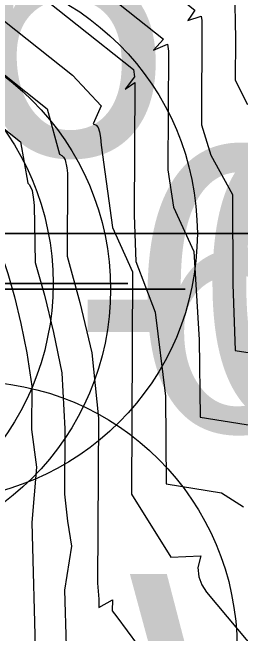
# Model space of a CAD drawing. Extents: x 2356077 to 2359823, y 225951 to 227822.
# Drawn here: x 2357574.31 to 2357576.32, y 226692.32 to 226697.77 of the extents above; entities that cross this region are included whole.
import ezdxf

# ---------------------------------------------------------------- set-up
doc = ezdxf.new("R2010")
doc.units = 0
for name, color, linetype in [('DTM Contours Major', 7, 'Continuous'), ('DTM Contours Minor', 7, 'Continuous'), ('Exist DTM Breakline Cogo Point CELL', 7, 'Continuous'), ('Exist DTM Breakline Underwater Cogo Elevation', 7, 'Continuous'), ('Exist DTM Breakline Underwater Cogo Point CELL', 7, 'Continuous'), ('Exist DTM Drainline', 7, 'Continuous'), ('Exist DTM Regular Point Underwater Cogo Number', 7, 'Continuous'), ('Exist Structure Major Bridge WW Cogo Comment', 7, 'Continuous'), ('Exist Structure Major Bridge WW Cogo Elevation', 7, 'Continuous'), ('Exist Structure Major Bridge WW Cogo Point CELL', 7, 'Continuous')]:
    doc.layers.add(name, color=color, linetype=linetype)

msp = doc.modelspace()

# ---------------------------------------------------------------- linework, layer by layer
at = {"layer": 'DTM Contours Major'}
msp.add_lwpolyline([(2357571.9801, 226701.9416), (2357572.0584, 226700.8684), (2357572.5608, 226695.4861), (2357572.7349, 226694.8622), (2357573.6322, 226691.8473), (2357573.4406, 226695.025), (2357573.4383, 226695.5759), (2357573.4236, 226695.683), (2357573.4169, 226695.7225), (2357573.3077, 226698.5555), (2357573.3973, 226698.843), (2357575.3782, 226697.2707), (2357575.3881, 226697.2073), (2357575.3045, 226697.1001), (2357575.3909, 226697.1575), (2357575.3847, 226695.9938), (2357575.3993, 226695.5876), (2357575.5691, 226695.1425), (2357575.6579, 226694.4031), (2357575.6644, 226693.6334), (2357576.15, 226693.5565), (2357576.3443, 226693.4328)], dxfattribs=at)
at = {"layer": 'DTM Contours Minor'}
for points in [[(2357572.0181, 226701.7079), (2357572.6062, 226695.4169), (2357573.4962, 226692.4312), (2357573.4731, 226692.93), (2357573.3433, 226695.0836), (2357573.3263, 226695.587), (2357573.3143, 226695.6529), (2357573.1193, 226700.7113), (2357573.7832, 226699.9579), (2357576.1881, 226698.0521), (2357576.1654, 226697.9895), (2357576.1504, 226697.9624), (2357576.2657, 226697.9896), (2357576.2734, 226697.5403), (2357576.2715, 226697.179), (2357576.3803, 226696.9639)], [(2357572.0313, 226701.431), (2357572.5924, 226695.4262), (2357573.5424, 226692.2329), (2357573.479, 226693.3509), (2357573.3757, 226695.064), (2357573.3473, 226695.6165), (2357573.3574, 226695.6645), (2357573.3609, 226695.6652), (2357573.3666, 226695.7188), (2357573.3566, 226695.7181), (2357573.2144, 226699.4063), (2357573.3085, 226699.8606), (2357575.9165, 226697.7938), (2357575.8831, 226697.7392), (2357575.8543, 226697.7021), (2357575.9713, 226697.7407), (2357575.9773, 226697.7025), (2357575.9759, 226696.7856), (2357576.0577, 226696.5197), (2357576.2464, 226696.1756), (2357576.2502, 226695.3877), (2357576.2717, 226694.8065), (2357577.0092, 226694.6897)], [(2357572.0448, 226701.1507), (2357572.5778, 226695.4429), (2357573.5882, 226692.0365), (2357573.4081, 226695.0446), (2357573.3938, 226695.5596), (2357573.4039, 226695.6078), (2357573.3869, 226695.7173), (2357573.2611, 226698.9814), (2357573.3547, 226699.3503), (2357575.6418, 226697.5379), (2357575.5538, 226697.4414), (2357575.6765, 226697.4945), (2357575.6858, 226697.4323), (2357575.6803, 226696.3914), (2357575.7302, 226696.0645), (2357575.9083, 226695.6734), (2357575.9541, 226694.8998), (2357575.9635, 226694.2207), (2357576.5713, 226694.1244)], [(2357573.4463, 226698.3305), (2357574.8436, 226697.2233), (2357575.0946, 226696.953), (2357575.0244, 226696.7948), (2357575.0502, 226696.7845), (2357575.0683, 226696.7615), (2357575.0809, 226696.7257), (2357575.0893, 226696.6756), (2357575.0945, 226696.6079), (2357575.1936, 226695.8857), (2357575.3703, 226695.4952), (2357575.3598, 226693.5438), (2357575.7063, 226692.9921), (2357575.9688, 226693.0027), (2357575.9446, 226692.9001), (2357575.9523, 226692.8192), (2357575.9794, 226692.7492), (2357576.0197, 226692.684), (2357576.5502, 226692.0514)], [(2357573.5069, 226697.809), (2357574.6197, 226696.9272), (2357574.7283, 226696.5277), (2357574.7484, 226696.5183), (2357574.7643, 226696.5019), (2357574.7769, 226696.4786), (2357574.7942, 226696.4097), (2357574.7997, 226696.3628), (2357574.7958, 226695.6345), (2357574.9055, 226695.227), (2357575.0128, 226694.7843), (2357575.0699, 226694.211), (2357575.0622, 226692.7639), (2357575.0744, 226692.6237), (2357575.0751, 226692.5481), (2357575.1927, 226692.6165), (2357575.1898, 226692.5204), (2357575.2329, 226692.468), (2357575.5048, 226692.0997)], [(2357573.5447, 226697.3055), (2357574.3872, 226696.6378), (2357574.4502, 226696.2737), (2357574.4651, 226696.2586), (2357574.4872, 226696.2094), (2357574.5007, 226696.1308), (2357574.5046, 226696.0781), (2357574.5154, 226695.5781), (2357574.5968, 226695.2896), (2357574.6745, 226694.9643), (2357574.7487, 226694.6102), (2357574.7759, 226694.1181), (2357574.7729, 226693.5449), (2357574.7986, 226693.3066), (2357574.834, 226693.0876), (2357574.7723, 226692.7027), (2357574.7855, 226692.2109)], [(2357573.8011, 226691.1199), (2357573.5733, 226694.8983), (2357573.5688, 226695.4705), (2357573.5637, 226695.594), (2357573.569, 226695.631), (2357573.5515, 226695.7051), (2357573.5286, 226695.966), (2357573.4945, 226696.8519), (2357573.5808, 226696.8032), (2357574.1619, 226696.3427), (2357574.1858, 226695.9716), (2357574.1997, 226695.8996), (2357574.2088, 226695.7139), (2357574.2156, 226695.6543), (2357574.275, 226695.4821), (2357574.3326, 226695.2769), (2357574.3884, 226695.0429), (2357574.4424, 226694.784), (2357574.4844, 226694.4909), (2357574.4824, 226694.1131), (2357574.5267, 226693.7822), (2357574.4862, 226693.296), (2357574.5187, 226692.0899)]]:
    msp.add_lwpolyline(points, dxfattribs=at)
at = {"layer": 'Exist DTM Breakline Cogo Point CELL'}
msp.add_lwpolyline([(2357573.595, 226698.833), (2357573.595, 226692.833), (2357573.595, 226695.833), (2357576.595, 226695.833), (2357570.595, 226695.833)], dxfattribs=at)
for centre in [(2357573.595, 226695.833), (2357573.944, 226692.191)]:
    msp.add_circle(centre, 2.344, dxfattribs=at)
at = {"layer": 'Exist DTM Breakline Underwater Cogo Point CELL'}
msp.add_lwpolyline([(2357572.328, 226698.394), (2357572.328, 226692.394), (2357572.328, 226695.394), (2357575.328, 226695.394), (2357569.328, 226695.394)], dxfattribs=at)
msp.add_circle((2357572.328, 226695.394), 2.344, dxfattribs=at)
at = {"layer": 'Exist DTM Drainline'}
msp.add_spline([(2357699.586, 226858.192), (2357670.366, 226820.782), (2357623.327, 226796.892), (2357587.218, 226772.268), (2357568.803, 226744.252), (2357555.19, 226717.62), (2357555.017, 226695.126), (2357553.473, 226672.759), (2357563.697, 226642.736), (2357576.526, 226627.993), (2357663.798, 226499.169), (2357732.721, 226415.647), (2357803.211, 226342.215), (2357874.586, 226264.309)], degree=3, dxfattribs=at)
at = {"layer": 'Exist Structure Major Bridge WW Cogo Point CELL'}
msp.add_lwpolyline([(2357569.8316, 226695.3432), (2357575.8316, 226695.3432), (2357572.8316, 226695.3432), (2357572.8316, 226698.3432), (2357572.8316, 226692.3432)], dxfattribs=at)
msp.add_circle((2357572.8316, 226695.3432), 2.344, dxfattribs=at)

# ---------------------------------------------------------------- texts
at = {"layer": 'Exist DTM Breakline Underwater Cogo Elevation'}
msp.add_text('-0.82', height=2.5, dxfattribs=at).set_placement((2357574.828, 226694.144))
at = {"layer": 'Exist DTM Regular Point Underwater Cogo Number'}
msp.add_text('D1196', height=2.5, dxfattribs=at).set_placement((2357565.869, 226696.518))
at = {"layer": 'Exist Structure Major Bridge WW Cogo Comment'}
msp.add_text('WD BL*3119', height=2.5, dxfattribs=at).set_placement((2357575.3316, 226690.3432))
at = {"layer": 'Exist Structure Major Bridge WW Cogo Elevation'}
msp.add_text('6.87', height=2.5, dxfattribs=at).set_placement((2357575.3316, 226694.0932))

doc.saveas('drawing.dxf')
